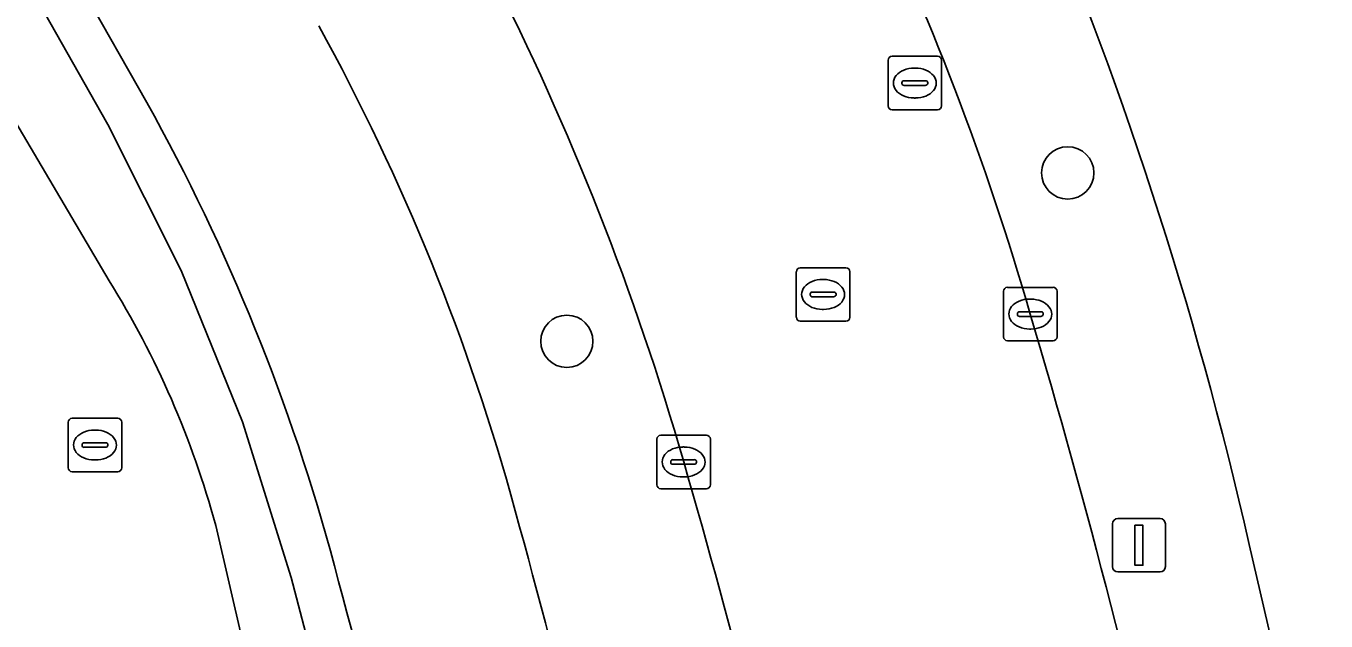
# Model space of a CAD drawing. Extents: x 156412 to 157779, y 382335 to 383768.
# Drawn here: x 156857.41 to 156881.72, y 383517.7 to 383528.83 of the extents above; entities that cross this region are included whole.
import ezdxf

# ---------------------------------------------------------------- set-up
doc = ezdxf.new("R2010")
doc.units = 0
for name, color, linetype in [('IMGEO_Berm_groen', 7, 'Continuous'), ('IMGEO_Boom', 7, 'Continuous'), ('IMGEO_Fietspad_gesloten', 7, 'Continuous'), ('IMGEO_Groenvoorziening', 7, 'Continuous'), ('IMGEO_Haag', 7, 'Continuous'), ('IMGEO_Kolk', 7, 'Continuous'), ('IMGEO_Lichtmast', 7, 'Continuous'), ('IMGEO_OVBaan_gesloten', 7, 'Continuous'), ('IMGEO_Rijbaan_lokaal_gesloten', 7, 'Continuous'), ('IMGEO_Rioolput', 7, 'Continuous')]:
    doc.layers.add(name, color=color, linetype=linetype)

msp = doc.modelspace()

# ---------------------------------------------------------------- linework, layer by layer
at = {"layer": 'IMGEO_Berm_groen'}
for points in [[(156855.52, 383533.027), (156855.107, 383533.758), (156851.257, 383540.179), (156849.931, 383539.391), (156858.967, 383524.062)], [(156884.543, 383422.944), (156884.326, 383423.903), (156884.275, 383424.125), (156866.82, 383499.811), (156866.18, 383502.592), (156864.666, 383509.198), (156863.948, 383512.313), (156863.183, 383515.418), (156862.371, 383518.51), (156861.46, 383521.425), (156860.315, 383524.256), (156858.943, 383526.985), (156857.754, 383529.083), (156855.52, 383533.027)], [(156860.959, 383519.485), (156883.055, 383423.898)], [(156878.993, 383512.499), (156880.45, 383506.213), (156880.837, 383504.483), (156881.862, 383499.999), (156885.411, 383484.5), (156887.301, 383476.122), (156888.547, 383476.404), (156888.32, 383477.411), (156889.853, 383477.775), (156888.221, 383484.956), (156887.364, 383488.648), (156880.286, 383519.129)]]:
    msp.add_lwpolyline(points, dxfattribs=at)
for centre, radius, start, end in [((156806.868, 383502.401), 75.3, 12.83583, 23.2147), ((156826.237, 383509.028), 51.99, 16.0925, 25.8702), ((156820.472, 383506.567), 51.219, 15.9858, 27.0298), ((156826.589, 383508.849), 41.434, 15.2702, 28.8307), ((156844.36, 383514.983), 17.199, 15.1756, 31.8637), ((156732.924, 383480.903), 149.448, 12.20557, 16.5363), ((156735.215, 383481.531), 140.075, 12.14684, 16.22665), ((156685.009, 383469.891), 188.277, 12.34015, 15.35977)]:
    msp.add_arc(centre, radius, start, end, dxfattribs=at)
at = {"layer": 'IMGEO_Boom'}
for centre in [(156876.891, 383526.079), (156867.525, 383522.93)]:
    msp.add_circle(centre, 0.489, dxfattribs=at)
at = {"layer": 'IMGEO_Fietspad_gesloten'}
msp.add_lwpolyline([(156825.447, 383585.463), (156839.413, 383562.05), (156855.71, 383534.393), (156855.857, 383534.133), (156858.484, 383529.496), (156859.674, 383527.395)], dxfattribs=at)
for centre, radius, start, end in [((156826.589, 383508.849), 41.434, 15.2702, 28.8307), ((156826.198, 383508.806), 38.291, 15.0176, 29.0427), ((156685.009, 383469.891), 188.277, 12.34015, 15.35977), ((156656.028, 383462.721), 214.59, 12.55922, 15.12921)]:
    msp.add_arc(centre, radius, start, end, dxfattribs=at)
at = {"layer": 'IMGEO_Groenvoorziening'}
for points in [[(156805.896, 383613.754), (156812.75, 383602.314), (156815.542, 383598.343), (156816.185, 383598.689), (156819.306, 383594.099), (156822.343, 383588.978), (156823.661, 383586.788), (156829.777, 383576.441), (156839.004, 383560.807), (156851.257, 383540.179), (156855.107, 383533.758), (156855.52, 383533.027), (156857.754, 383529.083), (156858.943, 383526.985), (156860.315, 383524.256), (156861.46, 383521.425), (156862.371, 383518.51), (156863.183, 383515.418), (156863.948, 383512.313), (156864.666, 383509.198), (156866.18, 383502.592), (156866.82, 383499.811), (156884.275, 383424.125)], [(156859.674, 383527.395), (156858.484, 383529.496), (156855.857, 383534.133), (156855.71, 383534.393), (156839.413, 383562.05), (156825.447, 383585.463)]]:
    msp.add_lwpolyline(points, dxfattribs=at)
for centre, radius, start, end in [((156826.198, 383508.806), 38.291, 15.0176, 29.0427), ((156656.028, 383462.721), 214.59, 12.55922, 15.12921)]:
    msp.add_arc(centre, radius, start, end, dxfattribs=at)
at = {"layer": 'IMGEO_Haag'}
for points in [[(156805.896, 383613.754), (156812.75, 383602.314), (156815.542, 383598.343), (156816.185, 383598.689), (156819.306, 383594.099), (156822.343, 383588.978), (156823.661, 383586.788), (156829.777, 383576.441), (156839.004, 383560.807), (156851.257, 383540.179), (156855.107, 383533.758), (156855.52, 383533.027), (156857.754, 383529.083), (156858.943, 383526.985), (156860.315, 383524.256), (156861.46, 383521.425), (156862.371, 383518.51), (156863.183, 383515.418), (156863.948, 383512.313), (156864.666, 383509.198), (156866.18, 383502.592), (156866.82, 383499.811), (156884.275, 383424.125)], [(156859.674, 383527.395), (156858.484, 383529.496), (156855.857, 383534.133), (156855.71, 383534.393), (156839.413, 383562.05), (156825.447, 383585.463)]]:
    msp.add_lwpolyline(points, dxfattribs=at)
for centre, radius, start, end in [((156826.198, 383508.806), 38.291, 15.0176, 29.0427), ((156656.028, 383462.721), 214.59, 12.55922, 15.12921)]:
    msp.add_arc(centre, radius, start, end, dxfattribs=at)
at = {"layer": 'IMGEO_Kolk'}
for p, q in [((156875.765, 383523.939), (156876.617, 383523.939)), ((156875.69, 383523.013), (156875.69, 383523.865)), ((156876.178, 383523.719), (156876.203, 383523.719)), ((156876.691, 383523.865), (156876.691, 383523.013)), ((156875.949, 383523.433), (156875.949, 383523.445)), ((156876.387, 383523.396), (156875.989, 383523.396)), ((156875.992, 383523.482), (156876.39, 383523.482)), ((156876.433, 383523.445), (156876.433, 383523.433)), ((156876.201, 383523.159), (156876.176, 383523.159)), ((156876.617, 383522.939), (156875.765, 383522.939)), ((156869.208, 383520.247), (156869.208, 383521.099)), ((156869.283, 383521.173), (156870.135, 383521.173)), ((156870.209, 383521.099), (156870.209, 383520.247)), ((156869.51, 383520.716), (156869.908, 383520.716)), ((156869.696, 383520.953), (156869.721, 383520.953)), ((156869.467, 383520.667), (156869.467, 383520.679)), ((156869.905, 383520.63), (156869.507, 383520.63)), ((156869.951, 383520.679), (156869.951, 383520.667)), ((156869.719, 383520.393), (156869.694, 383520.393)), ((156870.135, 383520.173), (156869.283, 383520.173))]:
    msp.add_line(p, q, dxfattribs=at)
for points in [[(156875.765, 383523.939), (156876.617, 383523.939)], [(156875.69, 383523.013), (156875.69, 383523.865)], [(156876.691, 383523.865), (156876.691, 383523.013)], [(156876.617, 383522.939), (156875.765, 383522.939)], [(156869.208, 383520.247), (156869.208, 383521.099)], [(156869.283, 383521.173), (156870.135, 383521.173)], [(156870.209, 383521.099), (156870.209, 383520.247)], [(156870.135, 383520.173), (156869.283, 383520.173)]]:
    msp.add_lwpolyline(points, dxfattribs=at)
for centre, radius, start, end in [((156875.767, 383523.863), 0.0765, 91.552, 178.448), ((156875.767, 383523.863), 0.0765, 91.552, 178.448), ((156876.615, 383523.863), 0.0765, 1.552, 88.448), ((156876.615, 383523.863), 0.0765, 1.552, 88.448), ((156875.989, 383523.442), 0.0403, 85.8775, 175.7526), ((156875.986, 383523.432), 0.0366, 178.938, 274.7102), ((156876.39, 383523.439), 0.043, 264.8664, 352.4533), ((156876.394, 383523.444), 0.0386, 1.7309, 96.639), ((156875.767, 383523.015), 0.0765, 181.552, 268.448), ((156875.767, 383523.015), 0.0765, 181.552, 268.448), ((156876.615, 383523.015), 0.0765, 271.552, 358.448), ((156876.615, 383523.015), 0.0765, 271.552, 358.448), ((156869.285, 383521.097), 0.0765, 91.552, 178.448), ((156869.285, 383521.097), 0.0765, 91.552, 178.448), ((156870.133, 383521.097), 0.0765, 1.552, 88.448), ((156870.133, 383521.097), 0.0765, 1.552, 88.448), ((156869.507, 383520.676), 0.0403, 85.8775, 175.7526), ((156869.912, 383520.678), 0.0386, 1.7309, 96.639), ((156869.504, 383520.666), 0.0366, 178.938, 274.7102), ((156869.908, 383520.673), 0.043, 264.8664, 352.4533), ((156869.285, 383520.249), 0.0765, 181.552, 268.448), ((156869.285, 383520.249), 0.0765, 181.552, 268.448), ((156870.133, 383520.249), 0.0765, 271.552, 358.448), ((156870.133, 383520.249), 0.0765, 271.552, 358.448)]:
    msp.add_arc(centre, radius, start, end, dxfattribs=at)
for centre, major_axis, ratio, start_param, end_param in [((156876.177, 383523.439), (-0.387, 0.002), 0.722429, 4.712389, 7.853982), ((156876.202, 383523.439), (-0.39, 0.002), 0.717154, 1.570796, 4.712389), ((156869.695, 383520.673), (-0.387, 0.002), 0.722429, 4.712389, 7.853982), ((156869.72, 383520.673), (-0.39, 0.002), 0.717154, 1.570796, 4.712389)]:
    msp.add_ellipse(centre, major_axis=major_axis, ratio=ratio, start_param=start_param, end_param=end_param, dxfattribs=at)
at = {"layer": 'IMGEO_Lichtmast'}
for p, q in [((156877.727, 383518.716), (156877.727, 383519.516)), ((156877.727, 383519.516), (156877.727, 383518.716)), ((156877.827, 383519.616), (156878.617, 383519.616)), ((156878.617, 383519.616), (156877.827, 383519.616)), ((156878.717, 383519.516), (156878.717, 383518.716)), ((156878.717, 383518.716), (156878.717, 383519.516)), ((156878.617, 383518.616), (156877.827, 383518.616)), ((156877.827, 383518.616), (156878.617, 383518.616))]:
    msp.add_line(p, q, dxfattribs=at)
msp.add_lwpolyline([(156878.147, 383519.491), (156878.297, 383519.491), (156878.297, 383518.741), (156878.147, 383518.741), (156878.147, 383519.491)], dxfattribs=at)
for centre, start, end in [((156877.827, 383519.516), 90, 180), ((156877.827, 383519.516), 90, 180), ((156878.617, 383519.516), 0, 90), ((156878.617, 383519.516), 360, 90), ((156877.827, 383518.716), 180, 270), ((156877.827, 383518.716), 180, 270), ((156878.617, 383518.716), 270, 0), ((156878.617, 383518.716), 270, 0)]:
    msp.add_arc(centre, 0.1, start, end, dxfattribs=at)
at = {"layer": 'IMGEO_OVBaan_gesloten'}
for centre, radius, start, end in [((156826.237, 383509.028), 51.99, 16.0925, 25.8702), ((156820.472, 383506.567), 51.219, 15.9858, 27.0298), ((156732.924, 383480.903), 149.448, 12.20557, 16.5363), ((156735.215, 383481.531), 140.075, 12.14684, 16.22665)]:
    msp.add_arc(centre, radius, start, end, dxfattribs=at)
at = {"layer": 'IMGEO_Rijbaan_lokaal_gesloten'}
for points in [[(156858.967, 383524.062), (156849.931, 383539.391), (156849.567, 383539.175), (156837.331, 383559.808), (156837.749, 383560.058), (156828.509, 383575.734), (156828.053, 383575.479), (156821.959, 383585.799)], [(156880.286, 383519.129), (156887.364, 383488.648), (156891.845, 383489.546), (156892.432, 383489.674), (156883.372, 383528.827)], [(156885.569, 383413.307), (156885.132, 383415.081), (156884.786, 383416.631), (156884.581, 383417.574), (156884.428, 383418.28), (156883.055, 383423.898), (156860.959, 383519.485)]]:
    msp.add_lwpolyline(points, dxfattribs=at)
for centre, radius, start, end in [((156806.868, 383502.401), 75.3, 12.83583, 23.2147), ((156844.36, 383514.983), 17.199, 15.1756, 31.8637)]:
    msp.add_arc(centre, radius, start, end, dxfattribs=at)
at = {"layer": 'IMGEO_Rioolput'}
for p, q in [((156873.606, 383528.26), (156874.458, 383528.26)), ((156873.531, 383527.334), (156873.531, 383528.186)), ((156874.019, 383528.04), (156874.044, 383528.04)), ((156874.532, 383528.186), (156874.532, 383527.334)), ((156873.79, 383527.754), (156873.79, 383527.766)), ((156873.833, 383527.803), (156874.231, 383527.803)), ((156874.274, 383527.766), (156874.274, 383527.754)), ((156874.228, 383527.717), (156873.83, 383527.717)), ((156874.042, 383527.48), (156874.017, 383527.48)), ((156874.458, 383527.26), (156873.606, 383527.26)), ((156871.816, 383523.38), (156871.816, 383524.232)), ((156871.891, 383524.306), (156872.743, 383524.306)), ((156872.817, 383524.232), (156872.817, 383523.38)), ((156872.304, 383524.086), (156872.329, 383524.086)), ((156872.075, 383523.8), (156872.075, 383523.812)), ((156872.513, 383523.763), (156872.115, 383523.763)), ((156872.118, 383523.849), (156872.516, 383523.849)), ((156872.559, 383523.812), (156872.559, 383523.8)), ((156872.327, 383523.526), (156872.302, 383523.526)), ((156872.743, 383523.306), (156871.891, 383523.306)), ((156858.276, 383521.49), (156859.128, 383521.49)), ((156858.201, 383520.564), (156858.201, 383521.416)), ((156858.689, 383521.27), (156858.714, 383521.27)), ((156859.202, 383521.416), (156859.202, 383520.564)), ((156858.46, 383520.984), (156858.46, 383520.996)), ((156858.503, 383521.033), (156858.901, 383521.033)), ((156858.944, 383520.996), (156858.944, 383520.984)), ((156858.898, 383520.947), (156858.5, 383520.947)), ((156859.128, 383520.49), (156858.276, 383520.49)), ((156858.712, 383520.71), (156858.687, 383520.71))]:
    msp.add_line(p, q, dxfattribs=at)
for points in [[(156873.606, 383528.26), (156874.458, 383528.26)], [(156873.531, 383527.334), (156873.531, 383528.186)], [(156874.532, 383528.186), (156874.532, 383527.334)], [(156874.458, 383527.26), (156873.606, 383527.26)], [(156871.816, 383523.38), (156871.816, 383524.232)], [(156871.891, 383524.306), (156872.743, 383524.306)], [(156872.817, 383524.232), (156872.817, 383523.38)], [(156872.743, 383523.306), (156871.891, 383523.306)], [(156858.276, 383521.49), (156859.128, 383521.49)], [(156858.201, 383520.564), (156858.201, 383521.416)], [(156859.202, 383521.416), (156859.202, 383520.564)], [(156859.128, 383520.49), (156858.276, 383520.49)]]:
    msp.add_lwpolyline(points, dxfattribs=at)
for centre, radius, start, end in [((156873.608, 383528.184), 0.0765, 91.552, 178.448), ((156873.608, 383528.184), 0.0765, 91.552, 178.448), ((156874.456, 383528.184), 0.0765, 1.552, 88.448), ((156874.456, 383528.184), 0.0765, 1.552, 88.448), ((156873.83, 383527.763), 0.0403, 85.8775, 175.7526), ((156874.235, 383527.765), 0.0386, 1.7309, 96.639), ((156873.827, 383527.753), 0.0366, 178.938, 274.7102), ((156874.231, 383527.76), 0.043, 264.8664, 352.4533), ((156873.608, 383527.336), 0.0765, 181.552, 268.448), ((156873.608, 383527.336), 0.0765, 181.552, 268.448), ((156874.456, 383527.336), 0.0765, 271.552, 358.448), ((156874.456, 383527.336), 0.0765, 271.552, 358.448), ((156871.893, 383524.23), 0.0765, 91.552, 178.448), ((156871.893, 383524.23), 0.0765, 91.552, 178.448), ((156872.741, 383524.23), 0.0765, 1.552, 88.448), ((156872.741, 383524.23), 0.0765, 1.552, 88.448), ((156872.115, 383523.809), 0.0403, 85.8775, 175.7526), ((156872.112, 383523.799), 0.0366, 178.938, 274.7102), ((156872.516, 383523.806), 0.043, 264.8664, 352.4533), ((156872.52, 383523.811), 0.0386, 1.7309, 96.639), ((156871.893, 383523.382), 0.0765, 181.552, 268.448), ((156871.893, 383523.382), 0.0765, 181.552, 268.448), ((156872.741, 383523.382), 0.0765, 271.552, 358.448), ((156872.741, 383523.382), 0.0765, 271.552, 358.448), ((156858.278, 383521.414), 0.0765, 91.552, 178.448), ((156858.278, 383521.414), 0.0765, 91.552, 178.448), ((156859.126, 383521.414), 0.0765, 1.552, 88.448), ((156859.126, 383521.414), 0.0765, 1.552, 88.448), ((156858.5, 383520.993), 0.0403, 85.8775, 175.7526), ((156858.497, 383520.983), 0.0366, 178.938, 274.7102), ((156858.901, 383520.99), 0.043, 264.8664, 352.4533), ((156858.905, 383520.995), 0.0386, 1.7309, 96.639), ((156858.278, 383520.566), 0.0765, 181.552, 268.448), ((156858.278, 383520.566), 0.0765, 181.552, 268.448), ((156859.126, 383520.566), 0.0765, 271.552, 358.448), ((156859.126, 383520.566), 0.0765, 271.552, 358.448)]:
    msp.add_arc(centre, radius, start, end, dxfattribs=at)
for centre, major_axis, ratio, start_param, end_param in [((156874.018, 383527.76), (-0.387, 0.002), 0.722429, 4.712389, 7.853982), ((156874.043, 383527.76), (-0.39, 0.002), 0.717154, 1.570796, 4.712389), ((156872.303, 383523.806), (-0.387, 0.002), 0.722429, 4.712389, 7.853982), ((156872.328, 383523.806), (-0.39, 0.002), 0.717154, 1.570796, 4.712389), ((156858.688, 383520.99), (-0.387, 0.002), 0.722429, 4.712389, 7.853982), ((156858.713, 383520.99), (-0.39, 0.002), 0.717154, 1.570796, 4.712389)]:
    msp.add_ellipse(centre, major_axis=major_axis, ratio=ratio, start_param=start_param, end_param=end_param, dxfattribs=at)

doc.saveas('drawing.dxf')
